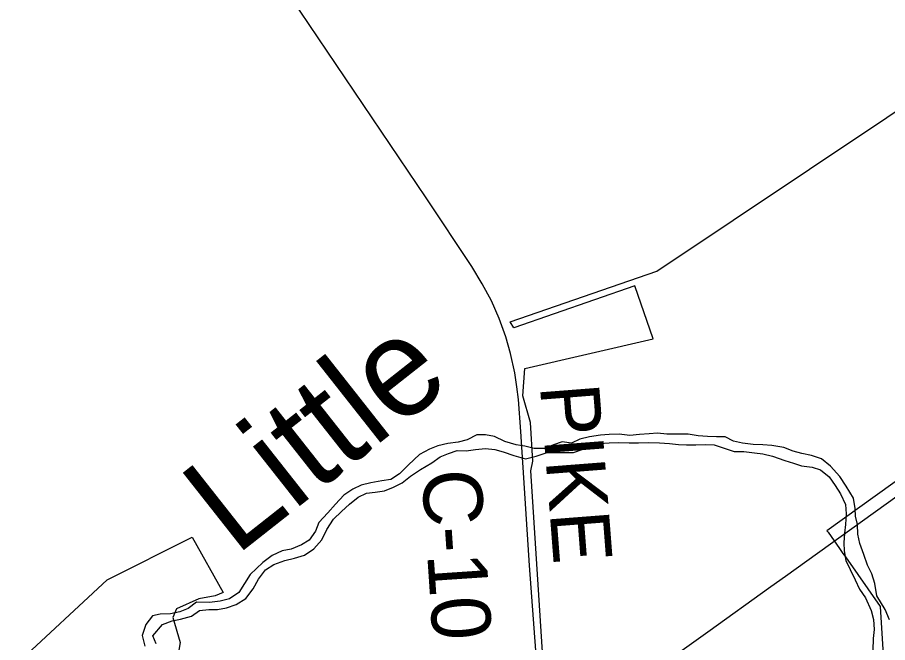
# Model space of a CAD drawing. Extents: x 114843 to 284848, y 317643 to 566895.
# Drawn here: x 127998 to 132414, y 381927 to 385101 of the extents above; entities that cross this region are included whole.
import ezdxf

# ---------------------------------------------------------------- set-up
doc = ezdxf.new("R2010")
doc.units = 0
for name, color, linetype in [('GM_X_Corporation', 7, 'Continuous'), ('GM_X_County_Road', 7, 'Continuous'), ('GM_X_County_Road_Text', 7, 'Continuous'), ('GM_X_Major_River', 7, 'Continuous'), ('GM_X_Major_River_Text', 7, 'Continuous'), ('GM_X_Rail_Line', 7, 'Continuous')]:
    doc.layers.add(name, color=color, linetype=linetype)

msp = doc.modelspace()

# ---------------------------------------------------------------- linework, layer by layer
at = {"layer": 'GM_X_Corporation'}
for points in [[(130668.8, 381800.1), (130604.5, 382799.7), (130614.7, 382848.6), (130601.4, 383045), (130562.7, 383179.5), (130573.8, 383318.5), (131224.1, 383469.9), (131130.9, 383737.9), (130517.7, 383525.8), (130498.3, 383555.1), (131242.5, 383812.5), (133185.7, 385110.4)], [(133858.6, 383751.2), (132106.4, 382495.4), (132112.2, 382487.1), (132169.7, 382405.3), (132187.6, 382379.8), (132199.9, 382362.3), (132376.7, 382110.6), (132394.6, 381811.4), (132283.8, 381685.2), (132279.8, 381540.2), (132333.7, 381479.7), (132437.5, 381364.6)], [(127998.4, 381823.4), (128453.7, 382246), (128884.5, 382462.9), (129043.3, 382181.5), (129002.2, 382164.7), (128919.2, 382150.2), (128805.6, 382098.4), (128787.8, 382055.3), (128823.6, 381928.5), (128780.2, 381675.2)]]:
    msp.add_lwpolyline(points, dxfattribs=at)
at = {"layer": 'GM_X_County_Road'}
msp.add_lwpolyline([(130628.6, 381887.5), (130597.9, 382319.3), (130553.1, 382999.3), (130540.6, 383161), (130533.3, 383225.5), (130522.5, 383296.1), (130500.1, 383394), (130476.4, 383479.4), (130443.7, 383572), (130403.7, 383661.5), (130357.6, 383747.9), (130304.5, 383835.7), (130072.3, 384185.2), (129250.6, 385405.2)], dxfattribs=at)
at = {"layer": 'GM_X_Major_River'}
for points in [[(132423.4, 382043.6), (132401.4, 382095.7), (132359.5, 382163.9), (132349.6, 382228), (132333.6, 382276.1), (132311.7, 382320.2), (132293.7, 382374.3), (132273.8, 382430.4), (132263.8, 382478.5), (132261.8, 382526.6), (132251.9, 382568.7), (132249.9, 382608.7), (132242, 382660.8), (132204, 382721), (132172.1, 382771.1), (132124.1, 382823.2), (132078.2, 382859.3), (132028.2, 382877.3), (131978.3, 382887.3), (131934.3, 382899.4), (131888.3, 382917.4), (131826.4, 382927.5), (131780.4, 382931.5), (131732.5, 382933.5), (131678.5, 382939.5), (131632.5, 382949.6), (131590.6, 382971.6), (131546.6, 382971.6), (131500.6, 382973.7), (131452.6, 382977.7), (131402.7, 382985.7), (131294.7, 382985.7), (131246.8, 382989.8), (131204.8, 382987.8), (131154.8, 382983.8), (131106.8, 382977.8), (131052.9, 382985.8), (131000.9, 382983.8), (130956.9, 382979.8), (130900.9, 382971.9), (130853, 382959.8), (130811, 382939.8), (130763, 382945.9), (130719, 382931.8), (130675, 382911.8), (130621.1, 382911.8), (130573.1, 382923.9), (130529.1, 382931.9), (130471.2, 382948), (130419.2, 382974), (130373.2, 382982.1), (130329.3, 382982.1), (130281.3, 382956), (130235.3, 382944), (130183.3, 382938), (130131.3, 382926), (130089.3, 382910), (130039.3, 382882), (129983.3, 382829.9)], [(128703.3, 381920.7), (128685.4, 381960.8), (128735.4, 382018.9), (128783.4, 382036.9), (128825.4, 382046.9), (128881.3, 382060.9), (128923.3, 382090.9), (128969.3, 382094.9), (129013.3, 382094.9), (129059.3, 382102.9), (129109.3, 382120.9), (129157.3, 382151), (129195.3, 382201), (129221.3, 382249.1), (129257.3, 382297.2), (129299.3, 382323.2), (129355.3, 382343.3), (129405.3, 382355.3), (129455.3, 382371.3), (129503.3, 382403.3), (129543.3, 382449.4), (129569.3, 382501.5), (129603.3, 382553.5), (129643.3, 382593.6), (129683.3, 382629.7), (129727.4, 382665.7), (129769.3, 382685.7), (129813.3, 382691.7), (129861.3, 382697.7), (129907.3, 382715.7), (129951.3, 382737.8), (129993.3, 382771.8), (130043.3, 382805.9), (130101.3, 382839.9), (130143.3, 382869.9), (130185.3, 382887.9), (130229.3, 382902), (130275.2, 382899.9)], [(130275.2, 382899.9), (130323.2, 382907.9), (130373.2, 382911.9), (130421.2, 382907.9), (130463.1, 382895.9), (130517.1, 382877.8), (130577, 382859.8), (130631, 382873.8), (130681, 382889.8), (130731, 382891.8), (130820.9, 382891.7), (130864.9, 382907.7), (130906.9, 382931.8), (130952.9, 382937.8), (131000.9, 382941.8), (131048.8, 382943.8), (131102.8, 382941.7), (131150.8, 382941.7), (131202.8, 382943.7), (131256.7, 382941.7), (131306.7, 382937.7), (131352.7, 382933.6), (131394.6, 382931.6), (131440.6, 382931.6), (131490.6, 382933.6), (131534.6, 382931.6), (131636.5, 382897.5), (131684.4, 382897.4), (131738.4, 382891.4), (131780.4, 382885.4), (131830.4, 382873.4), (131892.3, 382851.3), (131936.3, 382837.3), (131978.2, 382825.2), (132032.2, 382817.2), (132074.2, 382805.1), (132118.1, 382769.1), (132148.1, 382725), (132176, 382682.9), (132200, 382628.8), (132203.9, 382580.7), (132199.9, 382526.6), (132195.9, 382482.5), (132191.8, 382434.4), (132193.8, 382392.4), (132201.7, 382344.3), (132223.7, 382298.2), (132249.6, 382246.1), (132271.6, 382198), (132301.5, 382153.9), (132331.5, 382089.7), (132343.4, 382043.7), (132345.4, 381993.6), (132341.4, 381947.5), (132339.3, 381889.4)], [(129983.3, 382829.9), (129937.3, 382783.8), (129893.3, 382755.8), (129847.3, 382747.8), (129791.4, 382737.8), (129743.4, 382725.8), (129701.4, 382705.8), (129655.4, 382675.8), (129613.4, 382629.7), (129573.4, 382585.6), (129527.4, 382537.5), (129511.3, 382493.5), (129479.3, 382447.4), (129439.3, 382423.4), (129387.3, 382401.3), (129341.4, 382393.3), (129291.4, 382369.3), (129243.4, 382333.3), (129179.3, 382273.2), (129151.3, 382227.1), (129121.3, 382181), (129075.3, 382149), (129027.3, 382137), (128973.3, 382131), (128907.4, 382133), (128865.4, 382101), (128823.4, 382082.9), (128775.4, 382072.9), (128723.4, 382071), (128683.4, 382063), (128649.4, 382018.9), (128631.4, 381962.8), (128645.4, 381908.7)]]:
    msp.add_lwpolyline(points, dxfattribs=at)
at = {"layer": 'GM_X_Rail_Line'}
msp.add_lwpolyline([(131289.3, 381830), (131501.8, 381982.3), (131821, 382211.6), (131896.5, 382265.1), (133699.5, 383561)], dxfattribs=at)

# ---------------------------------------------------------------- texts
at = {"layer": 'GM_X_County_Road_Text'}
for s, rotation, p in [('PIKE', 274.4316, (130649.8, 383230.7)), ('C-10', 273.8391, (130049.5, 382798.1))]:
    msp.add_text(s, height=300.02, rotation=rotation, dxfattribs=at).set_placement(p)
at = {"layer": 'GM_X_Major_River_Text'}
msp.add_text('Little', height=500.1, rotation=38.2445, dxfattribs=at).set_placement((129104.3, 382362.7))

doc.saveas('drawing.dxf')
